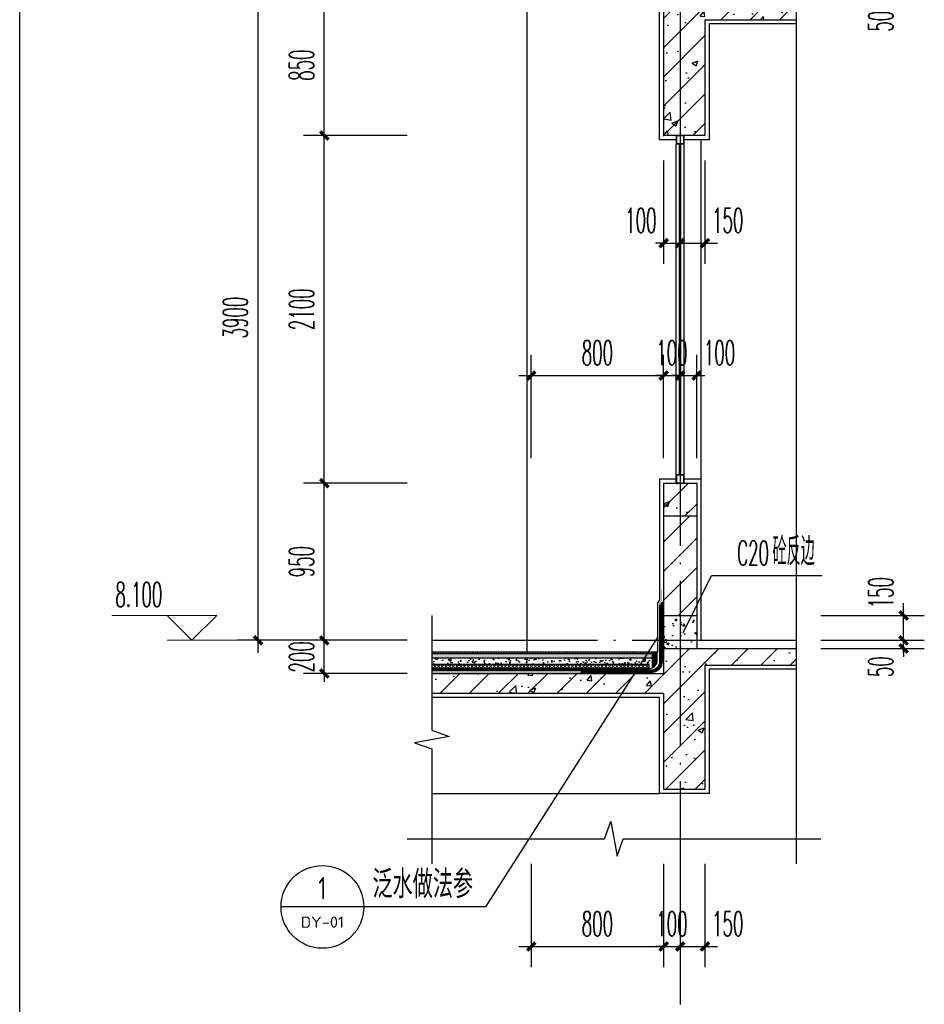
# Model space of a CAD drawing. Extents: x 1779708 to 7299578, y -1121471 to 88434.
# Tile 955 of 1056: x 6970419 to 6975885, y -965342 to -959392. Entities that reach past the tile are written whole.
import ezdxf
from ezdxf.enums import TextEntityAlignment as Align

# ---------------------------------------------------------------- set-up
doc = ezdxf.new("R2010")
doc.units = 0
doc.header["$LTSCALE"] = 1000
doc.header["$MEASUREMENT"] = 0
doc.linetypes.add('DASH', pattern=[0.35, 0.25, -0.1])
doc.linetypes.add('DOTE', pattern=[2.42, 2, -0.2, 0.02, -0.2])
doc.layers.get('0').update_dxf_attribs({"linetype": 'CONTINUOUS'})
doc.layers.get('Defpoints').update_dxf_attribs({"linetype": 'CONTINUOUS'})
for name, color, linetype in [('AXIS', 3, 'CONTINUOUS'), ('DIM_IDEN', 3, 'CONTINUOUS'), ('DIM_LEAD', 3, 'CONTINUOUS'), ('DIM_SYMB', 3, 'CONTINUOUS'), ('DOTE', 1, 'DOTE'), ('PUB_HATCH', 8, 'CONTINUOUS'), ('PUB_TAB', 7, 'CONTINUOUS'), ('PUB_TEXT', 7, 'CONTINUOUS'), ('SURFACE', 6, 'CONTINUOUS'), ('WALL', 255, 'CONTINUOUS'), ('WINDOW', 2, 'CONTINUOUS'), ('填充细线', 8, 'CONTINUOUS'), ('水专业', 6, 'CONTINUOUS'), ('粉刷线', 213, 'CONTINUOUS')]:
    doc.layers.add(name, color=color, linetype=linetype)
doc.layers.add('DIM_ELEV', color=3, linetype='CONTINUOUS', lineweight=13)
doc.styles.add('_TCH_DIM', font='SIMPLEX.shx', dxfattribs={"width": 0.7, "bigfont": 'GBCBIG.shx'})
doc.styles.add('_TCH_DIM_T3', font='SIMPLEX.shx', dxfattribs={"width": 0.494118, "bigfont": 'GBCBIG.shx'})
doc.styles.add('_TCH_LABEL', font='COMPLEX', dxfattribs={"bigfont": 'GBCBIG'})
doc.styles.get("Standard").update_dxf_attribs({"font": 'GBENOR', "bigfont": 'GBCBIG'})
doc.dimstyles.new('_TCH_ARCH&&50', dxfattribs={"dimtxt": 148.75, "dimasz": 50, "dimexe": 125, "dimexo": 150, "dimgap": 63.125, "dimtad": 1, "dimdec": 0, "dimzin": 0, "dimdsep": 46, "dimtxsty": '_TCH_DIM_T3', "dimblk": 'ARCHTICK', "dimcen": 0.09, "dimdle": 75, "dimclrt": 7, "dimazin": 2, "dimtfac": 1, "dimtdec": 0, "dimtix": 1, "dimtmove": 2, "dimatfit": 3, "dimfxl": 250, "dimtolj": 1, "dimtzin": 0, "dimarcsym": 0})

# ---------------------------------------------------------------- blocks, each defined once
blk = doc.blocks.new('_ArchTick')
at = {"color": 0, "linetype": 'ByBlock', "const_width": 0.4}
blk.add_lwpolyline([(-0.5, -0.5), (0.5, 0.5)], dxfattribs=at)
blk = doc.blocks.new('*D1692')
at = {"layer": 'AXIS', "color": 0, "lineweight": -2, "transparency": 16777216}
for p, q in [((6971859.541605, -963217.285577), (6971859.541605, -959167.285577)), ((6972759.541605, -959242.285577), (6971734.541605, -959242.285577)), ((6972759.541605, -963142.285577), (6971734.541605, -963142.285577))]:
    blk.add_line(p, q, dxfattribs=at)
at = {"layer": 'Defpoints', "color": 0, "transparency": 16777216}
for p in [(6971859.541605, -959242.285577), (6972909.541605, -959242.285577), (6972909.541605, -963142.285577)]:
    blk.add_point(p, dxfattribs=at)
at = {"layer": 'AXIS', "color": 0, "lineweight": -2, "transparency": 16777216, "xscale": 50, "yscale": 50, "zscale": 50}
for p, rotation in [((6971859.541605, -959242.285577), 90), ((6971859.541605, -963142.285577), 270)]:
    blk.add_blockref('_ArchTick', p, dxfattribs=dict(at, rotation=rotation))
at = {"layer": 'AXIS', "color": 7, "transparency": 16777216, "insert": (6971722.041605, -961192.285577), "char_height": 148.75, "attachment_point": 5, "rotation": 90, "style": '_TCH_DIM_T3'}
blk.add_mtext('\\A1;3900', dxfattribs=at)
blk = doc.blocks.new('*D1697')
at = {"layer": 'AXIS', "color": 0, "lineweight": -2, "transparency": 16777216}
for p, q in [((6975759.541605, -963142.285577), (6975759.541605, -963092.285577)), ((6975259.541605, -963142.285577), (6975884.541605, -963142.285577)), ((6975759.541605, -963192.285577), (6975759.541605, -963142.285577)), ((6975259.541605, -963192.285577), (6975884.541605, -963192.285577)), ((6975759.541605, -963192.285577), (6975759.541605, -963242.285577))]:
    blk.add_line(p, q, dxfattribs=at)
at = {"layer": 'Defpoints', "color": 0, "transparency": 16777216}
for p in [(6975109.541605, -963142.285577), (6975759.541605, -963142.285577), (6975109.541605, -963192.285577)]:
    blk.add_point(p, dxfattribs=at)
at = {"layer": 'AXIS', "color": 0, "lineweight": -2, "transparency": 16777216, "xscale": 50, "yscale": 50, "zscale": 50}
for p, rotation in [((6975759.541605, -963142.285577), 270), ((6975759.541605, -963192.285577), 90)]:
    blk.add_blockref('_ArchTick', p, dxfattribs=dict(at, rotation=rotation))
at = {"layer": 'AXIS', "color": 7, "transparency": 16777216, "insert": (6975622.041605, -963301.785577), "char_height": 148.75, "attachment_point": 5, "rotation": 90, "style": '_TCH_DIM_T3'}
blk.add_mtext('\\A1;50', dxfattribs=at)
blk = doc.blocks.new('*D1698')
at = {"layer": 'AXIS', "color": 0, "lineweight": -2, "transparency": 16777216}
for p, q in [((6975759.541605, -963217.285577), (6975759.541605, -962917.285577)), ((6975259.541605, -962992.285577), (6975884.541605, -962992.285577)), ((6975259.541605, -963142.285577), (6975884.541605, -963142.285577))]:
    blk.add_line(p, q, dxfattribs=at)
at = {"layer": 'Defpoints', "color": 0, "transparency": 16777216}
for p in [(6975109.541605, -962992.285577), (6975759.541605, -962992.285577), (6975109.541605, -963142.285577)]:
    blk.add_point(p, dxfattribs=at)
at = {"layer": 'AXIS', "color": 0, "lineweight": -2, "transparency": 16777216, "xscale": 50, "yscale": 50, "zscale": 50}
for p, rotation in [((6975759.541605, -962992.285577), 90), ((6975759.541605, -963142.285577), 270)]:
    blk.add_blockref('_ArchTick', p, dxfattribs=dict(at, rotation=rotation))
at = {"layer": 'AXIS', "color": 7, "transparency": 16777216, "insert": (6975622.041605, -962854.785577), "char_height": 148.75, "attachment_point": 5, "rotation": 90, "style": '_TCH_DIM_T3'}
blk.add_mtext('\\A1;150', dxfattribs=at)
blk = doc.blocks.new('*D1699')
at = {"layer": 'AXIS', "color": 0, "lineweight": -2, "transparency": 16777216}
for p, q in [((6975759.541605, -959242.285577), (6975759.541605, -959192.285577)), ((6975259.541605, -959242.285577), (6975884.541605, -959242.285577)), ((6975759.541605, -959292.285577), (6975759.541605, -959242.285577)), ((6975259.541605, -959292.285577), (6975884.541605, -959292.285577)), ((6975759.541605, -959292.285577), (6975759.541605, -959342.285577))]:
    blk.add_line(p, q, dxfattribs=at)
at = {"layer": 'Defpoints', "color": 0, "transparency": 16777216}
for p in [(6975109.541605, -959242.285577), (6975759.541605, -959242.285577), (6975109.541605, -959292.285577)]:
    blk.add_point(p, dxfattribs=at)
at = {"layer": 'AXIS', "color": 0, "lineweight": -2, "transparency": 16777216, "xscale": 50, "yscale": 50, "zscale": 50}
for p, rotation in [((6975759.541605, -959242.285577), 270), ((6975759.541605, -959292.285577), 90)]:
    blk.add_blockref('_ArchTick', p, dxfattribs=dict(at, rotation=rotation))
at = {"layer": 'AXIS', "color": 7, "transparency": 16777216, "insert": (6975622.041605, -959401.785577), "char_height": 148.75, "attachment_point": 5, "rotation": 90, "style": '_TCH_DIM_T3'}
blk.add_mtext('\\A1;50', dxfattribs=at)
blk = doc.blocks.new('*D1710')
at = {"layer": 'AXIS', "color": 0, "lineweight": -2, "transparency": 16777216}
for p, q in [((6973509.541605, -962042.285577), (6973509.541605, -961417.285577)), ((6974309.541605, -962042.285577), (6974309.541605, -961417.285577)), ((6973434.541605, -961542.285577), (6974384.541605, -961542.285577))]:
    blk.add_line(p, q, dxfattribs=at)
at = {"layer": 'Defpoints', "color": 0, "transparency": 16777216}
for p in [(6974309.541605, -961542.285577), (6973509.541605, -962192.285577), (6974309.541605, -962192.285577)]:
    blk.add_point(p, dxfattribs=at)
at = {"layer": 'AXIS', "color": 0, "lineweight": -2, "transparency": 16777216, "xscale": 50, "yscale": 50, "zscale": 50, "rotation": 180}
blk.add_blockref('_ArchTick', (6973509.541605, -961542.285577), dxfattribs=at)
at = {"layer": 'AXIS', "color": 0, "lineweight": -2, "transparency": 16777216, "xscale": 50, "yscale": 50, "zscale": 50}
blk.add_blockref('_ArchTick', (6974309.541605, -961542.285577), dxfattribs=at)
at = {"layer": 'AXIS', "color": 7, "transparency": 16777216, "insert": (6973909.541605, -961404.785577), "char_height": 148.75, "attachment_point": 5, "style": '_TCH_DIM_T3'}
blk.add_mtext('\\A1;800', dxfattribs=at)
blk = doc.blocks.new('*D1711')
at = {"layer": 'AXIS', "color": 0, "lineweight": -2, "transparency": 16777216}
for p, q in [((6974309.541605, -962042.285577), (6974309.541605, -961417.285577)), ((6974409.541605, -962042.285577), (6974409.541605, -961417.285577)), ((6974309.541605, -961542.285577), (6974259.541605, -961542.285577)), ((6974309.541605, -961542.285577), (6974409.541605, -961542.285577)), ((6974409.541605, -961542.285577), (6974459.541605, -961542.285577))]:
    blk.add_line(p, q, dxfattribs=at)
at = {"layer": 'Defpoints', "color": 0, "transparency": 16777216}
for p in [(6974409.541605, -961542.285577), (6974309.541605, -962192.285577), (6974409.541605, -962192.285577)]:
    blk.add_point(p, dxfattribs=at)
at = {"layer": 'AXIS', "color": 0, "lineweight": -2, "transparency": 16777216, "xscale": 50, "yscale": 50, "zscale": 50}
blk.add_blockref('_ArchTick', (6974309.541605, -961542.285577), dxfattribs=at)
at = {"layer": 'AXIS', "color": 0, "lineweight": -2, "transparency": 16777216, "xscale": 50, "yscale": 50, "zscale": 50, "rotation": 180}
blk.add_blockref('_ArchTick', (6974409.541605, -961542.285577), dxfattribs=at)
at = {"layer": 'AXIS', "color": 7, "transparency": 16777216, "insert": (6974359.541605, -961404.785577), "char_height": 148.75, "attachment_point": 5, "style": '_TCH_DIM_T3'}
blk.add_mtext('\\A1;100', dxfattribs=at)
blk = doc.blocks.new('*D1712')
at = {"layer": 'AXIS', "color": 0, "lineweight": -2, "transparency": 16777216}
for p, q in [((6974409.541605, -962042.285577), (6974409.541605, -961417.285577)), ((6974509.541605, -962042.285577), (6974509.541605, -961417.285577)), ((6974409.541605, -961542.285577), (6974359.541605, -961542.285577)), ((6974409.541605, -961542.285577), (6974509.541605, -961542.285577)), ((6974509.541605, -961542.285577), (6974559.541605, -961542.285577))]:
    blk.add_line(p, q, dxfattribs=at)
at = {"layer": 'Defpoints', "color": 0, "transparency": 16777216}
for p in [(6974509.541605, -961542.285577), (6974409.541605, -962192.285577), (6974509.541605, -962192.285577)]:
    blk.add_point(p, dxfattribs=at)
at = {"layer": 'AXIS', "color": 0, "lineweight": -2, "transparency": 16777216, "xscale": 50, "yscale": 50, "zscale": 50}
blk.add_blockref('_ArchTick', (6974409.541605, -961542.285577), dxfattribs=at)
at = {"layer": 'AXIS', "color": 0, "lineweight": -2, "transparency": 16777216, "xscale": 50, "yscale": 50, "zscale": 50, "rotation": 180}
blk.add_blockref('_ArchTick', (6974509.541605, -961542.285577), dxfattribs=at)
at = {"layer": 'AXIS', "color": 7, "transparency": 16777216, "insert": (6974647.041605, -961404.785577), "char_height": 148.75, "attachment_point": 5, "style": '_TCH_DIM_T3'}
blk.add_mtext('\\A1;100', dxfattribs=at)
blk = doc.blocks.new('*D1713')
at = {"layer": 'AXIS', "color": 0, "lineweight": -2, "transparency": 16777216}
for p, q in [((6974309.541605, -960242.285577), (6974309.541605, -960867.285577)), ((6974409.541605, -960242.285577), (6974409.541605, -960867.285577)), ((6974309.541605, -960742.285577), (6974259.541605, -960742.285577)), ((6974309.541605, -960742.285577), (6974409.541605, -960742.285577)), ((6974409.541605, -960742.285577), (6974459.541605, -960742.285577))]:
    blk.add_line(p, q, dxfattribs=at)
at = {"layer": 'Defpoints', "color": 0, "transparency": 16777216}
for p in [(6974309.541605, -960092.285577), (6974409.541605, -960092.285577), (6974409.541605, -960742.285577)]:
    blk.add_point(p, dxfattribs=at)
at = {"layer": 'AXIS', "color": 0, "lineweight": -2, "transparency": 16777216, "xscale": 50, "yscale": 50, "zscale": 50}
blk.add_blockref('_ArchTick', (6974309.541605, -960742.285577), dxfattribs=at)
at = {"layer": 'AXIS', "color": 0, "lineweight": -2, "transparency": 16777216, "xscale": 50, "yscale": 50, "zscale": 50, "rotation": 180}
blk.add_blockref('_ArchTick', (6974409.541605, -960742.285577), dxfattribs=at)
at = {"layer": 'AXIS', "color": 7, "transparency": 16777216, "insert": (6974172.041605, -960604.785577), "char_height": 148.75, "attachment_point": 5, "style": '_TCH_DIM_T3'}
blk.add_mtext('\\A1;100', dxfattribs=at)
blk = doc.blocks.new('*D1714')
at = {"layer": 'AXIS', "color": 0, "lineweight": -2, "transparency": 16777216}
for p, q in [((6974409.541605, -960242.285577), (6974409.541605, -960867.285577)), ((6974559.541605, -960242.285577), (6974559.541605, -960867.285577)), ((6974334.541605, -960742.285577), (6974634.541605, -960742.285577))]:
    blk.add_line(p, q, dxfattribs=at)
at = {"layer": 'Defpoints', "color": 0, "transparency": 16777216}
for p in [(6974409.541605, -960092.285577), (6974559.541605, -960092.285577), (6974559.541605, -960742.285577)]:
    blk.add_point(p, dxfattribs=at)
at = {"layer": 'AXIS', "color": 0, "lineweight": -2, "transparency": 16777216, "xscale": 50, "yscale": 50, "zscale": 50, "rotation": 180}
blk.add_blockref('_ArchTick', (6974409.541605, -960742.285577), dxfattribs=at)
at = {"layer": 'AXIS', "color": 0, "lineweight": -2, "transparency": 16777216, "xscale": 50, "yscale": 50, "zscale": 50}
blk.add_blockref('_ArchTick', (6974559.541605, -960742.285577), dxfattribs=at)
at = {"layer": 'AXIS', "color": 7, "transparency": 16777216, "insert": (6974697.041605, -960604.785577), "char_height": 148.75, "attachment_point": 5, "style": '_TCH_DIM_T3'}
blk.add_mtext('\\A1;150', dxfattribs=at)
blk = doc.blocks.new('*D1716')
at = {"layer": 'AXIS', "color": 0, "lineweight": -2, "transparency": 16777216}
for p, q in [((6972259.541605, -963142.285577), (6972259.541605, -963092.285577)), ((6972759.541605, -963142.285577), (6972134.541605, -963142.285577)), ((6972259.541605, -963342.285577), (6972259.541605, -963142.285577)), ((6972759.541605, -963342.285577), (6972134.541605, -963342.285577)), ((6972259.541605, -963342.285577), (6972259.541605, -963392.285577))]:
    blk.add_line(p, q, dxfattribs=at)
at = {"layer": 'Defpoints', "color": 0, "transparency": 16777216}
for p in [(6972259.541605, -963142.285577), (6972909.541605, -963142.285577), (6972909.541605, -963342.285577)]:
    blk.add_point(p, dxfattribs=at)
at = {"layer": 'AXIS', "color": 0, "lineweight": -2, "transparency": 16777216, "xscale": 50, "yscale": 50, "zscale": 50}
for p, rotation in [((6972259.541605, -963142.285577), 270), ((6972259.541605, -963342.285577), 90)]:
    blk.add_blockref('_ArchTick', p, dxfattribs=dict(at, rotation=rotation))
at = {"layer": 'AXIS', "color": 7, "transparency": 16777216, "insert": (6972122.041605, -963242.285577), "char_height": 148.75, "attachment_point": 5, "rotation": 90, "style": '_TCH_DIM_T3'}
blk.add_mtext('\\A1;200', dxfattribs=at)
blk = doc.blocks.new('*D1717')
at = {"layer": 'AXIS', "color": 0, "lineweight": -2, "transparency": 16777216}
for p, q in [((6972259.541605, -963217.285577), (6972259.541605, -962117.285577)), ((6972759.541605, -962192.285577), (6972134.541605, -962192.285577)), ((6972759.541605, -963142.285577), (6972134.541605, -963142.285577))]:
    blk.add_line(p, q, dxfattribs=at)
at = {"layer": 'Defpoints', "color": 0, "transparency": 16777216}
for p in [(6972259.541605, -962192.285577), (6972909.541605, -962192.285577), (6972909.541605, -963142.285577)]:
    blk.add_point(p, dxfattribs=at)
at = {"layer": 'AXIS', "color": 0, "lineweight": -2, "transparency": 16777216, "xscale": 50, "yscale": 50, "zscale": 50}
for p, rotation in [((6972259.541605, -962192.285577), 90), ((6972259.541605, -963142.285577), 270)]:
    blk.add_blockref('_ArchTick', p, dxfattribs=dict(at, rotation=rotation))
at = {"layer": 'AXIS', "color": 7, "transparency": 16777216, "insert": (6972122.041605, -962667.285577), "char_height": 148.75, "attachment_point": 5, "rotation": 90, "style": '_TCH_DIM_T3'}
blk.add_mtext('\\A1;950', dxfattribs=at)
blk = doc.blocks.new('*D1718')
at = {"layer": 'AXIS', "color": 0, "lineweight": -2, "transparency": 16777216}
for p, q in [((6972259.541605, -962267.285577), (6972259.541605, -960017.285577)), ((6972759.541605, -960092.285577), (6972134.541605, -960092.285577)), ((6972759.541605, -962192.285577), (6972134.541605, -962192.285577))]:
    blk.add_line(p, q, dxfattribs=at)
at = {"layer": 'Defpoints', "color": 0, "transparency": 16777216}
for p in [(6972259.541605, -960092.285577), (6972909.541605, -960092.285577), (6972909.541605, -962192.285577)]:
    blk.add_point(p, dxfattribs=at)
at = {"layer": 'AXIS', "color": 0, "lineweight": -2, "transparency": 16777216, "xscale": 50, "yscale": 50, "zscale": 50}
for p, rotation in [((6972259.541605, -960092.285577), 90), ((6972259.541605, -962192.285577), 270)]:
    blk.add_blockref('_ArchTick', p, dxfattribs=dict(at, rotation=rotation))
at = {"layer": 'AXIS', "color": 7, "transparency": 16777216, "insert": (6972122.041605, -961142.285577), "char_height": 148.75, "attachment_point": 5, "rotation": 90, "style": '_TCH_DIM_T3'}
blk.add_mtext('\\A1;2100', dxfattribs=at)
blk = doc.blocks.new('*D1719')
at = {"layer": 'AXIS', "color": 0, "lineweight": -2, "transparency": 16777216}
for p, q in [((6972259.541605, -960167.285577), (6972259.541605, -959167.285577)), ((6972759.541605, -959242.285577), (6972134.541605, -959242.285577)), ((6972759.541605, -960092.285577), (6972134.541605, -960092.285577))]:
    blk.add_line(p, q, dxfattribs=at)
at = {"layer": 'Defpoints', "color": 0, "transparency": 16777216}
for p in [(6972259.541605, -959242.285577), (6972909.541605, -959242.285577), (6972909.541605, -960092.285577)]:
    blk.add_point(p, dxfattribs=at)
at = {"layer": 'AXIS', "color": 0, "lineweight": -2, "transparency": 16777216, "xscale": 50, "yscale": 50, "zscale": 50}
for p, rotation in [((6972259.541605, -959242.285577), 90), ((6972259.541605, -960092.285577), 270)]:
    blk.add_blockref('_ArchTick', p, dxfattribs=dict(at, rotation=rotation))
at = {"layer": 'AXIS', "color": 7, "transparency": 16777216, "insert": (6972122.041605, -959667.285577), "char_height": 148.75, "attachment_point": 5, "rotation": 90, "style": '_TCH_DIM_T3'}
blk.add_mtext('\\A1;850', dxfattribs=at)
blk = doc.blocks.new('*D1738')
at = {"layer": 'AXIS', "color": 0, "lineweight": -2, "transparency": 16777216}
for p, q in [((6973509.541605, -964492.285577), (6973509.541605, -965117.285577)), ((6974309.541605, -964492.285577), (6974309.541605, -965117.285577)), ((6973434.541605, -964992.285577), (6974384.541605, -964992.285577))]:
    blk.add_line(p, q, dxfattribs=at)
at = {"layer": 'Defpoints', "color": 0, "transparency": 16777216}
for p in [(6973509.541605, -964342.285577), (6974309.541605, -964342.285577), (6974309.541605, -964992.285577)]:
    blk.add_point(p, dxfattribs=at)
at = {"layer": 'AXIS', "color": 0, "lineweight": -2, "transparency": 16777216, "xscale": 50, "yscale": 50, "zscale": 50, "rotation": 180}
blk.add_blockref('_ArchTick', (6973509.541605, -964992.285577), dxfattribs=at)
at = {"layer": 'AXIS', "color": 0, "lineweight": -2, "transparency": 16777216, "xscale": 50, "yscale": 50, "zscale": 50}
blk.add_blockref('_ArchTick', (6974309.541605, -964992.285577), dxfattribs=at)
at = {"layer": 'AXIS', "color": 7, "transparency": 16777216, "insert": (6973909.541605, -964854.785577), "char_height": 148.75, "attachment_point": 5, "style": '_TCH_DIM_T3'}
blk.add_mtext('\\A1;800', dxfattribs=at)
blk = doc.blocks.new('*D1739')
at = {"layer": 'AXIS', "color": 0, "lineweight": -2, "transparency": 16777216}
for p, q in [((6974309.541605, -964492.285577), (6974309.541605, -965117.285577)), ((6974409.541605, -964492.285577), (6974409.541605, -965117.285577)), ((6974309.541605, -964992.285577), (6974259.541605, -964992.285577)), ((6974309.541605, -964992.285577), (6974409.541605, -964992.285577)), ((6974409.541605, -964992.285577), (6974459.541605, -964992.285577))]:
    blk.add_line(p, q, dxfattribs=at)
at = {"layer": 'Defpoints', "color": 0, "transparency": 16777216}
for p in [(6974309.541605, -964342.285577), (6974409.541605, -964342.285577), (6974409.541605, -964992.285577)]:
    blk.add_point(p, dxfattribs=at)
at = {"layer": 'AXIS', "color": 0, "lineweight": -2, "transparency": 16777216, "xscale": 50, "yscale": 50, "zscale": 50}
blk.add_blockref('_ArchTick', (6974309.541605, -964992.285577), dxfattribs=at)
at = {"layer": 'AXIS', "color": 0, "lineweight": -2, "transparency": 16777216, "xscale": 50, "yscale": 50, "zscale": 50, "rotation": 180}
blk.add_blockref('_ArchTick', (6974409.541605, -964992.285577), dxfattribs=at)
at = {"layer": 'AXIS', "color": 7, "transparency": 16777216, "insert": (6974359.541605, -964854.785577), "char_height": 148.75, "attachment_point": 5, "style": '_TCH_DIM_T3'}
blk.add_mtext('\\A1;100', dxfattribs=at)
blk = doc.blocks.new('*D1740')
at = {"layer": 'AXIS', "color": 0, "lineweight": -2, "transparency": 16777216}
for p, q in [((6974409.541605, -964492.285577), (6974409.541605, -965117.285577)), ((6974559.541605, -964492.285577), (6974559.541605, -965117.285577)), ((6974334.541605, -964992.285577), (6974634.541605, -964992.285577))]:
    blk.add_line(p, q, dxfattribs=at)
at = {"layer": 'Defpoints', "color": 0, "transparency": 16777216}
for p in [(6974409.541605, -964342.285577), (6974559.541605, -964342.285577), (6974559.541605, -964992.285577)]:
    blk.add_point(p, dxfattribs=at)
at = {"layer": 'AXIS', "color": 0, "lineweight": -2, "transparency": 16777216, "xscale": 50, "yscale": 50, "zscale": 50, "rotation": 180}
blk.add_blockref('_ArchTick', (6974409.541605, -964992.285577), dxfattribs=at)
at = {"layer": 'AXIS', "color": 0, "lineweight": -2, "transparency": 16777216, "xscale": 50, "yscale": 50, "zscale": 50}
blk.add_blockref('_ArchTick', (6974559.541605, -964992.285577), dxfattribs=at)
at = {"layer": 'AXIS', "color": 7, "transparency": 16777216, "insert": (6974697.041605, -964854.785577), "char_height": 148.75, "attachment_point": 5, "style": '_TCH_DIM_T3'}
blk.add_mtext('\\A1;150', dxfattribs=at)

msp = doc.modelspace()

# ---------------------------------------------------------------- hatches: boundary and pattern name
at = {"layer": 'PUB_HATCH'}
h = msp.add_hatch(dxfattribs=at)
h.set_pattern_fill('ANSI31', color=256, scale=2, angle=45, style=0)
h.set_pattern_definition([(90, (7242956.6405, -981525.8758), (-3.175, 7e-16), [])])
h.paths.add_polyline_path([(6974309.5, -962931.9), (6974290.7, -962931.9, -0.414214), (6974309.5, -962913.1)])
h = msp.add_hatch(dxfattribs=at)
h.set_pattern_fill('ANSI31', color=256, scale=10, angle=45, style=0)
h.set_pattern_definition([(90, (6240969.465, -904546.99), (-15.875, -7e-12), [])])
h.paths.add_polyline_path([(6972909.5, -963222.3), (6972909.5, -963212.3), (6974241.5, -963212.3), (6974241.5, -963222.3)])
at = {"layer": 'PUB_HATCH', "ltscale": 0.5}
h = msp.add_hatch(dxfattribs=at)
h.set_pattern_fill('AR-SAND', color=256, scale=5)
h.set_pattern_definition([(37.5, (6973633.181, -963287.286), (-0.40001, 12.23533), [0, -9.652, 0, -10.795, 0, -10.31875]), (7.5, (6973633.181, -963287.286), (11.2381, 17.92063), [0, -5.207, 0, -8.6995, 0, -3.33375]), (327.5, (6973625.37, -963287.286), (19.77481, 0.03593), [0, -3.175, 0, -11.43, 0, -14.9225]), (317.5, (6973625.37, -963287.286), (19.0889, 5.57323), [0, -1.5875, 0, -7.493, 0, -8.5725])])
h.paths.add_polyline_path([(6972909.5, -963247.3), (6972909.5, -963222.3), (6974241.5, -963222.3), (6974241.5, -963247.3)])
at = {"layer": 'PUB_HATCH'}
h = msp.add_hatch(dxfattribs=at)
h.set_pattern_fill('混凝土', color=256, scale=10, style=0)
h.set_pattern_definition([(50, (6973583.18, -963312.286), (71.726, -6.275), [7.5, -82.5]), (355, (6973583.18, -963312.286), (-13.875, 75.219), [6, -66]), (100.451, (6973589.16, -963312.81), (57.851, 68.944), [6.374, -70.114]), (46.184, (6973583.18, -963292.29), (106.724, -16.552), [11.25, -123.75]), (96.636, (6973592.07, -963293.66), (93.466, 97.412), [9.561, -105.171]), (351.184, (6973583.18, -963292.29), (93.466, 97.412), [9, -99]), (21, (6973593.18, -963297.286), (59.6907, -40.262), [7.5, -82.5]), (326, (6973593.18, -963297.286), (24.3315, 72.515), [6, -66]), (71.451, (6973598.155, -963300.64), (84.022, 32.253), [6.374, -70.114]), (37.5, (6973583.18, -963312.286), (1.216, 33.2894), [0, -65.2, 0, -67, 0, -66.25]), (7.5, (6973583.18, -963312.286), (26.307, 39.4412), [0, -38.2, 0, -63.7, 0, -25.25]), (327.5, (6973560.88, -963312.286), (53.3822, -2.2555), [0, -25, 0, -78, 0, -103.5]), (317.5, (6973550.88, -963312.286), (58.3186, 10.0105), [0, -32.5, 0, -51.8, 0, -73.5])])
edge = h.paths.add_edge_path()
edge.add_line((6972909.5, -963287.3), (6972909.5, -963247.3))
edge.add_line((6972909.5, -963247.3), (6974241.5, -963247.3))
edge.add_line((6974241.5, -963247.3), (6974241.5, -963308.1))
edge.add_arc((6974221.5, -963262.3), 50, 270, 293.57818, ccw=False)
edge.add_line((6974221.5, -963312.3), (6974221.5, -963287.3))
edge.add_line((6974221.5, -963287.3), (6972909.5, -963287.3))
h = msp.add_hatch(dxfattribs=at)
h.set_pattern_fill('ANSI31', color=256, scale=3, angle=45, style=0)
h.set_pattern_definition([(90, (6240819.4654, -904546.99), (-4.7625, -2e-12), [])])
h.paths.add_polyline_path([(6974241.5, -963212.3), (6974271.5, -963212.3), (6974271.5, -963262.3, -0.298217), (6974241.5, -963308.1)])
h = msp.add_hatch(dxfattribs=at)
h.set_pattern_fill('ANSI37', color=256, scale=10, style=0)
h.set_pattern_definition([(45, (6240969.465, -904546.99), (-11.22532015, 11.22532015), []), (135, (6240969.465, -904546.99), (-11.22532015, -11.22532015), [])])
h.paths.add_polyline_path([(6972909.5, -963312.3), (6972909.5, -963287.3), (6974221.5, -963287.3), (6974221.5, -963312.3)])
at = {"layer": '填充细线'}
h = msp.add_hatch(dxfattribs=at)
h.set_pattern_fill('钢筋混凝土', color=114, scale=50)
h.set_pattern_definition([(45, (6974309.54, -960092.29), (-88.388, 88.388), []), (50, (6974309.54, -960092.3), (358.63, -31.376), [37.5, -412.5]), (355, (6974309.54, -960092.3), (-69.38, 376.1), [30, -330]), (100.45, (6974339.43, -960094.9), (289.25, 344.72), [31.87, -350.57]), (46.184, (6974309.54, -959992.3), (533.62, -82.76), [56.25, -618.75]), (96.636, (6974354, -959999.2), (467.33, 487.06), [47.8, -525.86]), (351.184, (6974309.54, -959992.3), (467.33, 487.06), [45, -495]), (21, (6974359.54, -960017.3), (298.45, -201.31), [37.5, -412.5]), (326, (6974359.54, -960017.3), (121.66, 362.58), [30, -330]), (71.45, (6974384.4, -960034.06), (420.11, 161.27), [31.87, -350.57]), (37.5, (6974309.54, -960092.29), (6.08, 166.447), [0, -326, 0, -335, 0, -331.25]), (7.5, (6974309.54, -960092.29), (131.535, 197.206), [0, -191, 0, -318.5, 0, -126.25]), (327.5, (6974198.04, -960092.29), (266.911, -11.277), [0, -125, 0, -390, 0, -517.5]), (317.5, (6974148.04, -960092.29), (291.593, 50.052), [0, -162.5, 0, -259, 0, -367.5])])
h.paths.add_polyline_path([(6974559.5, -959392.3), (6975109.5, -959392.3), (6975109.5, -959292.3), (6974309.5, -959292.3), (6974309.5, -960092.3), (6974559.5, -960092.3)])
h = msp.add_hatch(dxfattribs=at)
h.set_pattern_fill('钢筋混凝土', color=114, scale=50)
h.set_pattern_definition([(45, (6974259.54, -962392.29), (-88.39, 88.39), []), (50, (6974259.54, -962392.3), (358.63, -31.38), [37.5, -412.5]), (355, (6974259.54, -962392.3), (-69.38, 376.1), [30, -330]), (100.45, (6974289.43, -962394.9), (289.25, 344.72), [31.87, -350.57]), (46.18, (6974259.54, -962292.3), (533.6, -82.76), [56.25, -618.75]), (96.64, (6974304, -962299.2), (467.33, 487.06), [47.8, -525.86]), (351.18, (6974259.54, -962292.3), (467.33, 487.06), [45, -495]), (21, (6974309.54, -962317.3), (298.45, -201.3), [37.5, -412.5]), (326, (6974309.54, -962317.3), (121.66, 362.58), [30, -330]), (71.45, (6974334.4, -962334.06), (420.1, 161.27), [31.87, -350.57]), (37.5, (6974259.54, -962392.29), (6.08, 166.447), [0, -326, 0, -335, 0, -331.25]), (7.5, (6974259.54, -962392.29), (131.53, 197.21), [0, -191, 0, -318.5, 0, -126.25]), (327.5, (6974148.04, -962392.29), (266.91, -11.277), [0, -125, 0, -390, 0, -517.5]), (317.5, (6974098.04, -962392.29), (291.59, 50.05), [0, -162.5, 0, -259, 0, -367.5])])
h.paths.add_polyline_path([(6974509.5, -962192.3), (6974309.5, -962192.3), (6974309.5, -962292.3), (6974309.5, -962392.3), (6974509.5, -962392.3)])
h = msp.add_hatch(dxfattribs=at)
h.set_pattern_fill('普通砖', color=114, scale=50)
h.set_pattern_definition([(45, (6974309.54, -962902.53), (-88.388, 88.388), [])])
h.paths.add_polyline_path([(6974509.5, -962392.3), (6974309.5, -962392.3), (6974309.5, -962992.3), (6974509.5, -962992.3)])
h = msp.add_hatch(dxfattribs=at)
h.set_pattern_fill('混凝土', color=114, scale=20)
h.set_pattern_definition([(50, (6974309.54, -963192.29), (143.45, -12.55), [15, -165]), (355, (6974309.54, -963192.29), (-27.75, 150.44), [12, -132]), (100.45, (6974321.5, -963193.33), (115.7, 137.89), [12.75, -140.23]), (46.184, (6974309.54, -963152.29), (213.45, -33.1), [22.5, -247.5]), (96.64, (6974327.33, -963155.04), (186.93, 194.82), [19.12, -210.34]), (351.18, (6974309.54, -963152.29), (186.93, 194.82), [18, -198]), (21, (6974329.54, -963162.29), (119.38, -80.524), [15, -165]), (326, (6974329.54, -963162.29), (48.66, 145.03), [12, -132]), (71.45, (6974339.49, -963169), (168.045, 64.51), [12.75, -140.23]), (37.5, (6974309.54, -963192.286), (2.432, 66.579), [0, -130.4, 0, -134, 0, -132.5]), (7.5, (6974309.54, -963192.286), (52.614, 78.882), [0, -76.4, 0, -127.4, 0, -50.5]), (327.5, (6974264.94, -963192.286), (106.7645, -4.511), [0, -50, 0, -156, 0, -207]), (317.5, (6974244.94, -963192.29), (116.637, 20.02), [0, -65, 0, -103.6, 0, -147])])
h.paths.add_polyline_path([(6974509.5, -962992.3), (6974309.5, -962992.3), (6974309.5, -963192.3), (6974509.5, -963192.3)])
h = msp.add_hatch(dxfattribs=at)
h.set_pattern_fill('钢筋混凝土', color=114, scale=50)
h.set_pattern_definition([(45, (6972909.54, -964042.29), (-88.3883, 88.3883), []), (50, (6972909.54, -964042.3), (358.63, -31.376), [37.5, -412.5]), (355, (6972909.54, -964042.3), (-69.376, 376.096), [30, -330]), (100.451, (6972939.43, -964044.9), (289.255, 344.72), [31.87, -350.57]), (46.184, (6972909.54, -963942.3), (533.62, -82.76), [56.25, -618.75]), (96.636, (6972954, -963949.2), (467.33, 487.06), [47.8, -525.86]), (351.184, (6972909.54, -963942.3), (467.33, 487.06), [45, -495]), (21, (6972959.54, -963967.3), (298.454, -201.31), [37.5, -412.5]), (326, (6972959.54, -963967.3), (121.66, 362.575), [30, -330]), (71.451, (6972984.4, -963984.06), (420.11, 161.265), [31.87, -350.57]), (37.5, (6972909.54, -964042.29), (6.08, 166.447), [0, -326, 0, -335, 0, -331.25]), (7.5, (6972909.54, -964042.29), (131.535, 197.206), [0, -191, 0, -318.5, 0, -126.25]), (327.5, (6972798.04, -964042.29), (266.911, -11.2774), [0, -125, 0, -390, 0, -517.5]), (317.5, (6972748.04, -964042.29), (291.593, 50.052), [0, -162.5, 0, -259, 0, -367.5])])
h.paths.add_polyline_path([(6974559.5, -963292.3), (6975109.5, -963292.3), (6975109.5, -963192.3), (6974309.5, -963192.3), (6974309.5, -963342.3), (6972909.5, -963342.3), (6972909.5, -963462.3), (6974309.5, -963462.3), (6974309.5, -964042.3), (6974559.5, -964042.3)])

# ---------------------------------------------------------------- linework, layer by layer
at = {"layer": 'AXIS'}
msp.add_line((6974409.5, -964342.3), (6974409.5, -965342.3), dxfattribs=at)
at = {"layer": 'DIM_ELEV'}
for p, q in [((6971609.5, -962992.3), (6970976.2, -962992.3)), ((6971459.5, -963142.3), (6971309.5, -962992.3)), ((6971459.5, -963142.3), (6971609.5, -962992.3)), ((6972259.5, -963142.3), (6971309.5, -963142.3))]:
    msp.add_line(p, q, dxfattribs=at)
at = {"layer": 'DIM_IDEN'}
for p, q in [((6974274.5, -963121.9), (6973232.5, -964753)), ((6972498, -964753), (6971998, -964753)), ((6973232.5, -964753), (6972498, -964753))]:
    msp.add_line(p, q, dxfattribs=at)
msp.add_lwpolyline([(6974274.5, -963121.9, 1), (6974274.5, -963121.9, 1)], format="xyb", close=True, dxfattribs=at)
msp.add_circle((6972248, -964753), 250, dxfattribs=at)
at = {"layer": 'DIM_LEAD'}
for p, q in [((6974428.6, -963096.3), (6974598.7, -962750.9)), ((6974428.6, -963096.3), (6974598.7, -962750.9)), ((6974598.7, -962750.9), (6975267.7, -962750.9))]:
    msp.add_line(p, q, dxfattribs=at)
at = {"layer": 'DIM_SYMB'}
for points in [[(6975109.5, -945692.3), (6975109.5, -955036), (6975214.5, -955074.3), (6975004.5, -955111.3), (6975109.5, -955148.5), (6975109.5, -964492.3)], [(6972909.5, -962992.3), (6972909.5, -963686), (6973014.5, -963724.3), (6972804.5, -963761.3), (6972909.5, -963798.5), (6972909.5, -964492.3)], [(6972759.5, -964342.3), (6973953.3, -964342.3), (6973991.5, -964237.3), (6974028.5, -964447.3), (6974065.8, -964342.3), (6975259.5, -964342.3)]]:
    msp.add_lwpolyline(points, dxfattribs=at)
at = {"layer": 'DOTE', "linetype": 'DOTE', "ltscale": 0.5}
for p, q in [((6974409.5, -945842.3), (6974409.5, -964342.3)), ((6972909.5, -963142.3), (6975009.5, -963142.3))]:
    msp.add_line(p, q, dxfattribs=at)
at = {"layer": 'PUB_TAB'}
msp.add_line((6970419.2, -973350.2), (6970419.2, -944650.2), dxfattribs=at)
at = {"layer": 'SURFACE'}
for p, q in [((6974284.5, -962898.5), (6974274.5, -962914.1)), ((6974274.5, -963212.3), (6974274.5, -962914.1)), ((6974309.5, -962931.9), (6974290.7, -962931.9)), ((6972909.5, -963212.3), (6974241.5, -963212.3)), ((6972909.5, -963222.3), (6974241.5, -963222.3)), ((6972909.5, -963247.3), (6974241.5, -963247.3)), ((6974241.5, -963308.1), (6974241.5, -963212.3)), ((6974241.5, -963212.3), (6974274.5, -963212.3)), ((6974271.5, -963262.3), (6974271.5, -963212.3)), ((6972909.5, -963287.3), (6974221.5, -963287.3)), ((6974221.5, -963312.3), (6974221.5, -963287.3)), ((6972909.5, -963312.3), (6974221.5, -963312.3))]:
    msp.add_line(p, q, dxfattribs=at)
at = {"layer": 'SURFACE', "const_width": 2}
msp.add_lwpolyline([(6974296.6, -962834.8), (6974296.6, -962902.5, 0.267361), (6974283.3, -962923.9), (6974283.3, -962970.4)], format="xyb", dxfattribs=at)
at = {"layer": 'SURFACE', "const_width": 1}
for points in [[(6974293.5, -962845.6), (6974293.5, -962859.6)], [(6974290, -962945.6), (6974290, -962959.6)]]:
    msp.add_lwpolyline(points, dxfattribs=at)
at = {"layer": 'SURFACE', "linetype": 'DASH', "ltscale": 0.05, "const_width": 1}
for points in [[(6974293.5, -962852.6), (6974328.5, -962852.6)], [(6974290, -962952.6), (6974320, -962952.6)]]:
    msp.add_lwpolyline(points, dxfattribs=at)
at = {"layer": 'SURFACE'}
for centre, radius, start, end in [((6974309.5, -962931.9), 18.8, 90, 180), ((6974221.5, -963262.3), 50, 270, 0)]:
    msp.add_arc(centre, radius, start, end, dxfattribs=at)
at = {"layer": 'WALL'}
for p, q in [((6974309.5, -958292.3), (6974309.5, -960092.3)), ((6974559.5, -959392.3), (6974559.5, -960092.3)), ((6974559.5, -959392.3), (6975109.5, -959392.3)), ((6974559.5, -960092.3), (6974309.5, -960092.3)), ((6974309.5, -962192.3), (6974509.5, -962192.3)), ((6974309.5, -962192.3), (6974309.5, -963342.3)), ((6974509.5, -962192.3), (6974509.5, -963192.3)), ((6974509.5, -962392.3), (6974309.5, -962392.3)), ((6974309.5, -962992.3), (6974509.5, -962992.3)), ((6974309.5, -963192.3), (6975109.5, -963192.3)), ((6974559.5, -963292.3), (6975109.5, -963292.3)), ((6974559.5, -963292.3), (6974559.5, -964042.3)), ((6972909.5, -963342.3), (6974309.5, -963342.3)), ((6972909.5, -963462.3), (6974309.5, -963462.3)), ((6974309.5, -963462.3), (6974309.5, -964042.3)), ((6974309.5, -964042.3), (6974559.5, -964042.3))]:
    msp.add_line(p, q, dxfattribs=at)
at = {"layer": 'WINDOW'}
for p, q in [((6974384.5, -962192.3), (6974384.5, -960142.3)), ((6974434.5, -962192.3), (6974434.5, -960142.3))]:
    msp.add_line(p, q, dxfattribs=at)
at = {"layer": 'WINDOW', "color": 4}
for p, q in [((6974404.5, -962142.3), (6974404.5, -960142.3)), ((6974414.5, -962142.3), (6974414.5, -960142.3))]:
    msp.add_line(p, q, dxfattribs=at)
at = {"layer": 'WINDOW'}
for points in [[(6974434.5, -960142.3), (6974434.5, -960092.3), (6974384.5, -960092.3), (6974384.5, -960142.3)], [(6974432.5, -960140.3), (6974432.5, -960094.3), (6974386.5, -960094.3), (6974386.5, -960140.3)], [(6974434.5, -962192.3), (6974434.5, -962142.3), (6974384.5, -962142.3), (6974384.5, -962192.3)], [(6974432.5, -962190.3), (6974432.5, -962144.3), (6974386.5, -962144.3), (6974386.5, -962190.3)]]:
    msp.add_lwpolyline(points, close=True, dxfattribs=at)
at = {"layer": '水专业', "linetype": 'DASH', "ltscale": 0.2}
for points, const_width in [([(6972909.5, -963322.3), (6974237, -963322.3, 0.414214), (6974289.5, -963269.8), (6974289.5, -962931.9)], 5), ([(6972909.5, -963338.3), (6974237, -963338.3, 0.414214), (6974305.5, -963269.8), (6974305.5, -962931.9)], 2), ([(6973809.5, -963331.3), (6974237, -963331.3, 0.414214), (6974298.5, -963269.8), (6974298.5, -962931.9)], 5)]:
    msp.add_lwpolyline(points, format="xyb", dxfattribs=dict(at, const_width=const_width))
at = {"layer": '水专业'}
for points in [[(6972909.5, -963319.8), (6974237, -963319.8, 0.414214), (6974287, -963269.8), (6974287, -962931.9)], [(6972909.5, -963324.8), (6974237, -963324.8, 0.414214), (6974292, -963269.8), (6974292, -962931.9)], [(6973809.5, -963328.8), (6974237, -963328.8, 0.414214), (6974296, -963269.8), (6974296, -962931.9)], [(6973809.5, -963333.8), (6974237, -963333.8, 0.414214), (6974301, -963269.8), (6974301, -962931.9)]]:
    msp.add_lwpolyline(points, format="xyb", dxfattribs=at)
at = {"layer": '粉刷线'}
for p, q in [((6973484.5, -963212.3), (6973484.5, -948417.3)), ((6974534.5, -960117.3), (6974534.5, -962167.3)), ((6974284.5, -962167.3), (6974284.5, -962898.5)), ((6974284.5, -962167.3), (6974384.5, -962167.3)), ((6974509.5, -963142.3), (6975109.5, -963142.3)), ((6972909.5, -964067.3), (6974284.5, -964067.3))]:
    msp.add_line(p, q, dxfattribs=at)
for points in [[(6974384.5, -960117.3), (6974284.5, -960117.3), (6974284.5, -958267.3), (6974384.5, -958267.3)], [(6975109.5, -959417.3), (6974584.5, -959417.3), (6974584.5, -960117.3), (6974434.5, -960117.3)], [(6974434.5, -962167.3), (6974534.5, -962167.3), (6974534.5, -963142.3)], [(6975109.5, -963317.3), (6974584.5, -963317.3), (6974584.5, -964067.3), (6974284.5, -964067.3), (6974284.5, -963487.3), (6972909.5, -963487.3)]]:
    msp.add_lwpolyline(points, dxfattribs=at)

# ---------------------------------------------------------------- texts
at = {"layer": 'PUB_TEXT', "color": 7, "style": '_TCH_DIM'}
for s, height, width, p in [('砼反边', 168.79, 0.7, (6974967.6, -962689.1)), ('C20', 148.75, 0.494118, (6974754.1, -962689.1)), ('8.100', 148.75, 0.494118, (6970997.2, -962939.8))]:
    msp.add_text(s, height=height, dxfattribs=dict(at, width=width)).set_placement(p)
at = {"layer": 'PUB_TEXT', "color": 7, "style": '_TCH_LABEL'}
msp.add_text('泛水做法参', height=168.79, dxfattribs=at).set_placement((6972550.5, -964700.5))
at = {"layer": 'PUB_TEXT', "color": 7}
for s, height, width, p, p2 in [('1', 134.5, 0.995924, (6972223.3, -964707.3), (6972272.7, -964707.3)), ('DY-01', 67.29, 1.078503, (6972117.5, -964878.7), (6972378.5, -964878.7))]:
    msp.add_text(s, height=height, dxfattribs=dict(at, width=width)).set_placement(p, p2, align=Align.FIT)

# ---------------------------------------------------------------- dimensions: what is measured, and where the dimension line sits
at = {"layer": 'AXIS'}
for p1, p2, distance, picture, middle in [((6972909.5, -963142.3), (6972909.5, -959242.3), 1050, '*D1692', (6971722, -961192.3)), ((6972909.5, -960092.3), (6972909.5, -959242.3), 650, '*D1719', (6972122, -959667.3)), ((6972909.5, -962192.3), (6972909.5, -960092.3), 650, '*D1718', (6972122, -961142.3)), ((6973509.5, -962192.3), (6974309.5, -962192.3), 650, '*D1710', (6973909.5, -961404.8)), ((6974309.5, -962192.3), (6974409.5, -962192.3), 650, '*D1711', (6974359.5, -961404.8)), ((6972909.5, -963142.3), (6972909.5, -962192.3), 650, '*D1717', (6972122, -962667.3)), ((6972909.5, -963342.3), (6972909.5, -963142.3), 650, '*D1716', (6972122, -963242.3)), ((6973509.5, -964342.3), (6974309.5, -964342.3), -650, '*D1738', (6973909.5, -964854.8)), ((6974309.5, -964342.3), (6974409.5, -964342.3), -650, '*D1739', (6974359.5, -964854.8))]:
    dim = msp.add_aligned_dim(p1=p1, p2=p2, distance=distance, dimstyle='_TCH_ARCH&&50', dxfattribs=at)
    dim.commit()
    dim.dimension.update_dxf_attribs({"geometry": picture, "text_midpoint": middle})
for base, p1, p2, angle, picture, middle in [((6975759.5, -959242.3), (6975109.5, -959292.3), (6975109.5, -959242.3), 90, '*D1699', (6975622, -959401.8)), ((6974409.5, -960742.3), (6974309.5, -960092.3), (6974409.5, -960092.3), 0, '*D1713', (6974172, -960604.8)), ((6974559.5, -960742.3), (6974409.5, -960092.3), (6974559.5, -960092.3), 0, '*D1714', (6974697, -960604.8)), ((6974509.5, -961542.3), (6974409.5, -962192.3), (6974509.5, -962192.3), 0, '*D1712', (6974647, -961404.8)), ((6975759.5, -962992.3), (6975109.5, -963142.3), (6975109.5, -962992.3), 90, '*D1698', (6975622, -962854.8)), ((6975759.5, -963142.3), (6975109.5, -963192.3), (6975109.5, -963142.3), 90, '*D1697', (6975622, -963301.8)), ((6974559.5, -964992.3), (6974409.5, -964342.3), (6974559.5, -964342.3), 0, '*D1740', (6974697, -964854.8))]:
    dim = msp.add_linear_dim(base=base, p1=p1, p2=p2, angle=angle, dimstyle='_TCH_ARCH&&50', dxfattribs=at)
    dim.commit()
    dim.dimension.update_dxf_attribs({"geometry": picture, "text_midpoint": middle, "dimtype": 161})

doc.saveas('drawing.dxf')
